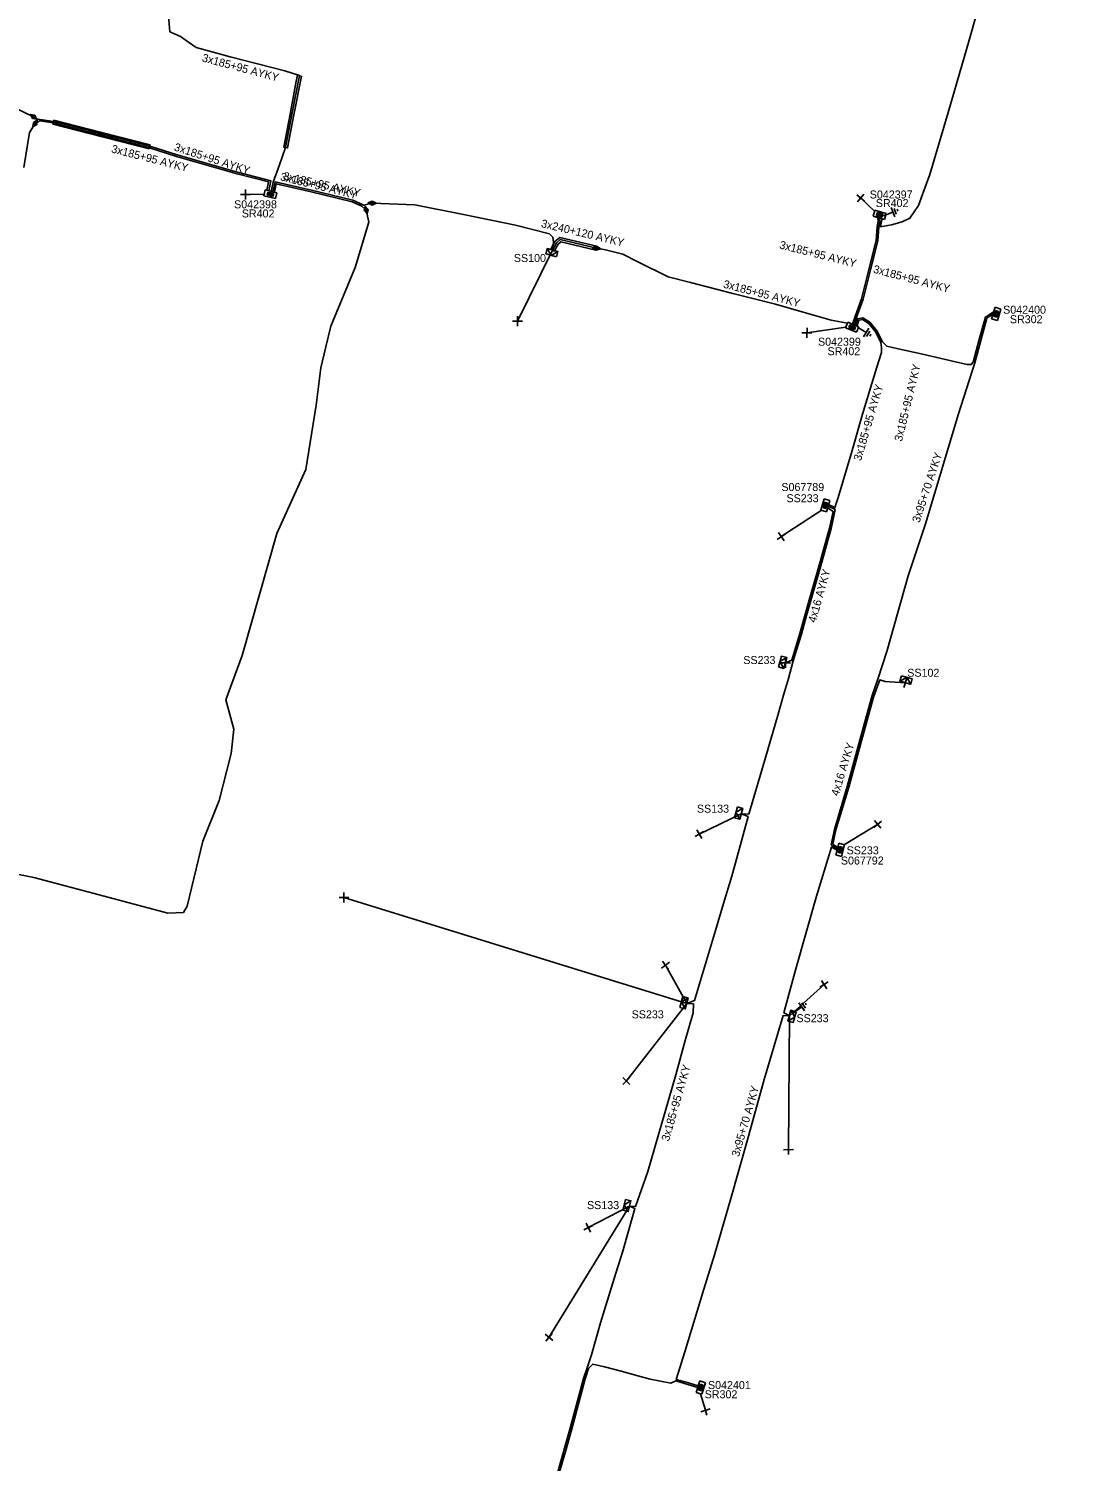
# Model space of a CAD drawing. Extents: x -748492 to -735633, y -1146251 to -1139940.
# Drawn here: x -736764.1 to -736632.5, y -1145926.2 to -1145747.2 of the extents above; entities that cross this region are included whole.
import ezdxf

# ---------------------------------------------------------------- set-up
doc = ezdxf.new("R2010")
doc.units = 0
for name, color, linetype in [('Vrstva 1', 7, 'Continuous'), ('Vrstva 14', 7, 'Continuous'), ('Vrstva 15', 7, 'Continuous'), ('Vrstva 19', 7, 'Continuous'), ('Vrstva 20', 7, 'Continuous'), ('Vrstva 28', 7, 'Continuous'), ('Vrstva 29', 7, 'Continuous'), ('Vrstva 30', 7, 'Continuous'), ('Vrstva 31', 7, 'Continuous'), ('Vrstva 33', 7, 'Continuous'), ('Vrstva 34', 7, 'Continuous'), ('Vrstva 4', 7, 'Continuous'), ('Vrstva 5', 7, 'Continuous'), ('Vrstva 52', 7, 'Continuous'), ('Vrstva 54', 7, 'Continuous'), ('Vrstva 59', 7, 'Continuous'), ('Vrstva 6', 7, 'Continuous'), ('Vrstva 8', 7, 'Continuous'), ('Vrstva 9', 7, 'Continuous')]:
    doc.layers.add(name, color=color, linetype=linetype)

# ---------------------------------------------------------------- blocks, each defined once
blk = doc.blocks.new('NN870')
at = {"layer": 'Vrstva 4'}
for points in [[(0, -0.25), (0.5, 0), (0, 0.25), (-0.5, 0), (0, -0.25)], [(0.37, 0), (0, 0.19), (-0.36, 0), (0, -0.19), (0.37, 0)], [(0.24, 0), (0, 0.12), (-0.25, 0), (0, -0.12), (0.24, 0)], [(0.12, 0), (0, 0.06), (-0.13, 0), (0, -0.06), (0.12, 0)]]:
    blk.add_lwpolyline(points, dxfattribs=at)
blk = doc.blocks.new('NN800')
at = {"layer": 'Vrstva 1'}
for points in [[(-0.44, 0.44), (0.44, -0.44)], [(-0.44, -0.44), (0.44, 0.44)]]:
    blk.add_lwpolyline(points, dxfattribs=at)
blk = doc.blocks.new('NN620')
at = {"layer": 'Vrstva 8'}
for points in [[(0.75, 0), (-0.75, 0)], [(-0.75, 0), (-0.75, -0.75)], [(0.75, -0.75), (0.75, 0)], [(-0.75, -0.75), (0.75, -0.75)], [(0.37, -0.18), (-0.38, -0.18)], [(-0.38, -0.18), (-0.38, -0.56)], [(-0.38, -0.56), (0.37, -0.56)], [(0.32, -0.23), (-0.33, -0.23)], [(-0.33, -0.23), (-0.33, -0.51)], [(-0.33, -0.51), (0.32, -0.51)], [(0.27, -0.27), (-0.28, -0.27)], [(-0.28, -0.27), (-0.28, -0.46)], [(-0.28, -0.46), (0.27, -0.46)], [(0.23, -0.32), (-0.23, -0.32)], [(-0.23, -0.32), (-0.23, -0.42)], [(-0.23, -0.42), (0.23, -0.42)], [(-0.19, -0.37), (0.19, -0.37)], [(0.23, -0.42), (0.23, -0.32)], [(0.27, -0.46), (0.27, -0.27)], [(0.32, -0.51), (0.32, -0.23)], [(0.37, -0.56), (0.37, -0.18)]]:
    blk.add_lwpolyline(points, dxfattribs=at)
blk = doc.blocks.new('NN630')
at = {"layer": 'Vrstva 9'}
for points in [[(0, -0.7), (-0.7, 0)], [(-0.7, -0.7), (-0.7, 0), (0.7, 0), (0.7, -0.7)], [(-0.7, -0.7), (0.7, -0.7)], [(0, -0.7), (0.7, 0)]]:
    blk.add_lwpolyline(points, dxfattribs=at)
blk = doc.blocks.new('NN810')
at = {"layer": 'Vrstva 14'}
for points in [[(0, -0.64), (0, -1.89)], [(0.63, -1.89), (-0.62, -1.89)], [(0.39, -2.2), (-0.4, -2.2)], [(0, -2.52), (-0.12, -2.52)], [(0.14, -2.52), (0, -2.52)]]:
    blk.add_lwpolyline(points, dxfattribs=at)

msp = doc.modelspace()

# ---------------------------------------------------------------- linework, layer by layer
at = {"layer": 'Vrstva 20'}
for points in [[(-736730, -1145753.09), (-736730.94, -1145757.95), (-736731.73, -1145762.07), (-736732.22, -1145761.97), (-736731.43, -1145757.85), (-736730.64, -1145753.73), (-736730.5, -1145752.99)], [(-736761.08, -1145759.09), (-736760.96, -1145758.61), (-736754.94, -1145760.15), (-736748.93, -1145761.7), (-736749.05, -1145762.18), (-736756.53, -1145760.28)], [(-736698.83, -1145774.73), (-736698.35, -1145773.84), (-736698.31, -1145773.76), (-736697.71, -1145773.26), (-736693.05, -1145774.37), (-736693.17, -1145774.85), (-736697.58, -1145773.8), (-736697.91, -1145774.08), (-736698.39, -1145774.96)]]:
    msp.add_lwpolyline(points, close=True, dxfattribs=at)
at = {"layer": 'Vrstva 5'}
for points in [[(-736632.83, -1145699.89), (-736632.48, -1145699.99), (-736633.08, -1145702.15), (-736633.91, -1145704.81), (-736635.72, -1145710.84), (-736638.22, -1145719.38), (-736639.72, -1145724.54), (-736641.31, -1145730.31), (-736642.89, -1145736.09), (-736644.08, -1145739.94), (-736645.16, -1145740.03), (-736644.17, -1145740.23), (-736645.4, -1145744.63), (-736646.66, -1145749.18), (-736649.14, -1145757.65), (-736651.43, -1145765.38), (-736652.13, -1145767.33), (-736652.83, -1145769.28), (-736653.92, -1145770.84), (-736654.9, -1145771.31), (-736656.24, -1145771.68), (-736657.59, -1145771.92), (-736657.47, -1145771.26), (-736657.37, -1145770.92)], [(-736746.61, -1145745.58), (-736746.44, -1145747.55), (-736745.13, -1145748.16), (-736744.14, -1145748.85), (-736743.15, -1145749.54), (-736741.04, -1145750.1), (-736738.93, -1145750.67), (-736735.49, -1145751.55), (-736732.06, -1145752.43), (-736730.25, -1145753.04), (-736731.19, -1145757.9), (-736731.98, -1145762.02), (-736732.76, -1145764.19), (-736733.53, -1145766.36), (-736733.79, -1145767.5)], [(-736734.09, -1145767.43), (-736733.81, -1145766.2), (-736735.74, -1145765.68), (-736737.98, -1145765.1), (-736741.77, -1145764.02), (-736745.56, -1145762.94), (-736747.26, -1145762.39), (-736748.96, -1145761.84), (-736751.39, -1145761.21), (-736754.98, -1145760.3), (-736756.54, -1145759.91), (-736761, -1145758.75), (-736762.67, -1145758.5), (-736763.15, -1145758.43), (-736763.49, -1145758.18), (-736765.74, -1145757.11)], [(-736764.7, -1145764.52), (-736763.99, -1145760.15), (-736763.31, -1145759.03), (-736762.7, -1145758.7), (-736761.04, -1145758.95), (-736755.03, -1145760.49), (-736749.02, -1145762.04), (-736745.62, -1145763.14), (-736738.04, -1145765.3), (-736734.1, -1145766.33), (-736734.34, -1145767.36)], [(-736777.37, -1145850.51), (-736763.47, -1145853.23), (-736754.67, -1145855.57), (-736746.71, -1145857.69), (-736744.75, -1145857.64), (-736744.3, -1145856.85), (-736742.32, -1145848.72), (-736740.29, -1145843.64), (-736738.78, -1145837.76), (-736738.44, -1145834.72), (-736739.46, -1145831.04), (-736737.41, -1145825.49), (-736735.25, -1145817.88), (-736733.09, -1145810.27), (-736731.28, -1145806.28), (-736729.46, -1145802.28), (-736728.14, -1145794.22), (-736727.57, -1145789.54), (-736726.95, -1145786.94), (-736726.32, -1145784.33), (-736723.3, -1145777.02), (-736721.56, -1145771.36), (-736721.92, -1145769.83), (-736722.44, -1145769.36), (-736723.65, -1145768.8), (-736728.79, -1145767.54), (-736731.17, -1145767), (-736733.16, -1145766.55), (-736733.39, -1145767.6)], [(-736698.6, -1145774.84), (-736698.48, -1145773.83), (-736698.58, -1145773.21), (-736698.98, -1145772.82), (-736703.23, -1145771.73), (-736709.53, -1145770.45), (-736715.83, -1145769.17), (-736721.17, -1145768.96), (-736722.22, -1145769.22), (-736723.59, -1145768.61), (-736726.17, -1145767.98), (-736728.75, -1145767.34), (-736731.13, -1145766.8), (-736733.3, -1145766.31), (-736733.59, -1145767.55)], [(-736657.91, -1145770.76), (-736657.87, -1145771.24), (-736658.01, -1145771.95), (-736658.14, -1145773.63), (-736659.06, -1145777.28), (-736659.98, -1145780.92), (-736660.77, -1145783.13), (-736661.09, -1145784.1)], [(-736657.71, -1145770.82), (-736657.67, -1145771.25), (-736657.81, -1145771.98), (-736657.94, -1145773.67), (-736658.86, -1145777.32), (-736659.78, -1145780.98), (-736660.11, -1145781.88), (-736660.45, -1145782.77), (-736660.82, -1145783.9), (-736660.9, -1145784.18)], [(-736693.11, -1145774.61), (-736697.65, -1145773.53), (-736698.11, -1145773.92), (-736698.6, -1145774.84)], [(-736661.75, -1145783.99), (-736662.38, -1145783.86), (-736663.76, -1145783.59), (-736667.25, -1145782.6), (-736670.74, -1145781.61), (-736676.04, -1145780.25), (-736681.34, -1145778.88), (-736684.13, -1145778.18), (-736687.94, -1145776.31), (-736689.82, -1145775.36), (-736692, -1145774.8), (-736693.11, -1145774.61)], [(-736643.53, -1145782.85), (-736644.3, -1145783.33), (-736645.06, -1145786.12), (-736645.82, -1145788.92), (-736647.89, -1145795.43), (-736649.86, -1145801.95), (-736651.92, -1145808.92), (-736654.12, -1145815.56), (-736656.8, -1145824.99), (-736657.92, -1145828.48), (-736658.62, -1145830.51), (-736659.33, -1145833.05), (-736660.54, -1145837.47), (-736661.75, -1145841.89), (-736663.36, -1145847.23), (-736663.77, -1145849.15), (-736663, -1145849.68)], [(-736660.72, -1145784.25), (-736660.46, -1145783.42), (-736659.8, -1145783.3), (-736658.91, -1145783.85), (-736658.01, -1145784.98), (-736657.36, -1145786.3), (-736656.82, -1145786.86), (-736655.37, -1145787.19), (-736652.53, -1145787.82), (-736648.23, -1145788.79), (-736646.77, -1145789.12), (-736646.25, -1145789.14), (-736646.02, -1145788.86), (-736645.25, -1145786.03), (-736644.48, -1145783.21), (-736643.45, -1145782.56)], [(-736660.54, -1145784.33), (-736660.3, -1145783.61), (-736659.84, -1145783.52), (-736659.05, -1145784.01), (-736658.17, -1145785.08), (-736657.54, -1145786.38), (-736657.47, -1145787), (-736657.49, -1145787.65), (-736658.11, -1145789.6), (-736659.85, -1145795.36), (-736661.15, -1145799.89), (-736662.88, -1145805.77), (-736663.29, -1145807.01), (-736664.1, -1145806.64)], [(-736664.14, -1145806.85), (-736663.26, -1145807.26), (-736663.77, -1145809.62), (-736664.36, -1145811.73), (-736664.95, -1145813.84), (-736666.22, -1145818.33), (-736666.84, -1145820.52), (-736667.49, -1145822.83), (-736668.5, -1145826.16), (-736669.11, -1145828.38), (-736669.71, -1145830.47), (-736670.49, -1145833.11), (-736671.86, -1145837.84), (-736674.07, -1145845.33), (-736675, -1145845.29), (-736674.15, -1145845.61), (-736675.15, -1145849.29), (-736676.19, -1145853.1), (-736677.21, -1145856.48), (-736678.24, -1145859.86), (-736679.61, -1145864.45), (-736680.86, -1145868.62), (-736681.82, -1145868.99), (-736680.99, -1145869.04), (-736681.02, -1145870.17), (-736682.01, -1145873.6), (-736683.18, -1145877.89), (-736684.92, -1145883.95), (-736686.67, -1145890.01), (-736687.47, -1145892.25), (-736688.22, -1145894.35), (-736688.97, -1145894.32), (-736688.31, -1145894.63), (-736689.06, -1145897.27), (-736689.84, -1145900.05), (-736690.89, -1145903.35), (-736692.6, -1145908.92), (-736693.72, -1145912.88), (-736694.27, -1145914.53), (-736694.72, -1145915.86), (-736696.39, -1145922.07), (-736698.01, -1145927.81)], [(-736663.03, -1145849.84), (-736663.73, -1145849.44), (-736664.66, -1145852.47), (-736665.61, -1145855.56), (-736668.19, -1145864.67), (-736669.67, -1145870.18), (-736668.99, -1145870.52), (-736669.75, -1145870.48), (-736672.16, -1145878.48), (-736674.29, -1145886.31), (-736676.32, -1145893.35), (-736678.35, -1145900.4), (-736679.68, -1145904.7), (-736682.08, -1145912.53), (-736683.13, -1145915.97), (-736681.61, -1145916.4), (-736680.38, -1145916.78)], [(-736680.44, -1145916.98), (-736681.67, -1145916.6), (-736683.19, -1145916.17), (-736683.82, -1145916.43), (-736686.4, -1145915.93), (-736687.94, -1145915.51), (-736690.03, -1145914.95), (-736692.11, -1145914.38), (-736693.58, -1145914.05), (-736694.09, -1145914.59), (-736694.52, -1145915.92), (-736695.36, -1145919.02), (-736696.19, -1145922.13), (-736697, -1145925), (-736698.35, -1145929.65)]]:
    msp.add_lwpolyline(points, dxfattribs=at)
at = {"layer": 'Vrstva 52'}
for points in [[(-736664.22, -1145807.04), (-736663.51, -1145807.49), (-736663.97, -1145809.58), (-736665.15, -1145813.78), (-736666.42, -1145818.28), (-736667.69, -1145822.77), (-736668.7, -1145826.1), (-736669.49, -1145826.44)], [(-736662.94, -1145849.52), (-736663.55, -1145849.07), (-736663.16, -1145847.28), (-736661.55, -1145841.95), (-736660.34, -1145837.53), (-736659.13, -1145833.11), (-736658.42, -1145830.57), (-736657.69, -1145828.55), (-736657.01, -1145828.75), (-736655.75, -1145828.83), (-736654.49, -1145828.91)]]:
    msp.add_lwpolyline(points, dxfattribs=at)
at = {"layer": 'Vrstva 59'}
for points in [[(-736734.65, -1145767.87), (-736736.99, -1145767.91)], [(-736658.36, -1145769.99), (-736660.06, -1145768.34)], [(-736698.6, -1145774.84), (-736702.98, -1145783.71)], [(-736661.94, -1145784.47), (-736666.79, -1145785.18)], [(-736664.87, -1145807.32), (-736670.01, -1145810.65)], [(-736675, -1145845.29), (-736680.25, -1145847.82)], [(-736662.21, -1145849.2), (-736657.95, -1145846.61)], [(-736681.82, -1145868.99), (-736724.68, -1145855.73)], [(-736681.82, -1145868.99), (-736684.49, -1145864.2)], [(-736668.99, -1145870.52), (-736664.64, -1145866.63)], [(-736681.82, -1145868.99), (-736689.36, -1145878.67)], [(-736668.99, -1145870.52), (-736669.11, -1145887.26)], [(-736688.97, -1145894.32), (-736699.06, -1145910.72)], [(-736688.97, -1145894.32), (-736694.14, -1145896.99)], [(-736680.1, -1145917.77), (-736679.48, -1145919.83)]]:
    msp.add_lwpolyline(points, dxfattribs=at)

# ---------------------------------------------------------------- block references
at = {"layer": 'Vrstva 15'}
for p, rotation in [((-736657.81, -1145770.79), 111.47669448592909), ((-736661, -1145784.14), 57.99467213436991), ((-736668.99, -1145870.52), 125.58432495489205)]:
    msp.add_blockref('NN810', p, dxfattribs=dict(at, rotation=rotation))
at = {"layer": 'Vrstva 19'}
for p, rotation in [((-736763.49, -1145758.18), -35.87488062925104), ((-736763.31, -1145759.03), -122.67535288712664), ((-736721.92, -1145769.83), 104.3568167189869), ((-736721.17, -1145768.96), 178.47930005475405), ((-736693.11, -1145774.61), -9.63753887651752)]:
    msp.add_blockref('NN870', p, dxfattribs=dict(at, rotation=rotation))
at = {"layer": 'Vrstva 28'}
for p, rotation in [((-736733.79, -1145767.5), -13.8075583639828), ((-736657.81, -1145770.79), 163.73990273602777), ((-736643.49, -1145782.71), 73.47430274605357), ((-736661, -1145784.14), -21.76712498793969), ((-736664.14, -1145806.85), -106.69916664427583), ((-736663, -1145849.68), 74.5212916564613), ((-736680.41, -1145916.88), 71.71076112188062)]:
    msp.add_blockref('NN620', p, dxfattribs=dict(at, rotation=rotation))
at = {"layer": 'Vrstva 31'}
for p, rotation in [((-736698.6, -1145774.84), -15.458427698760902), ((-736669.49, -1145826.44), -106.05424171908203), ((-736654.49, -1145828.91), 163.87246117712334), ((-736675, -1145845.29), -105.80840279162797), ((-736681.82, -1145868.99), -105.59917498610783), ((-736668.99, -1145870.52), 74.21127493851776), ((-736688.97, -1145894.32), -103.39249719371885)]:
    msp.add_blockref('NN630', p, dxfattribs=dict(at, rotation=rotation))
at = {"layer": 'Vrstva 34'}
for p, rotation in [((-736736.99, -1145767.91), 135), ((-736660.06, -1145768.34), 6.00904716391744), ((-736702.98, -1145783.71), 45), ((-736666.79, -1145785.18), 133.33956399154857), ((-736670.01, -1145810.65), 169.15973874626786), ((-736669.49, -1145826.44), 135), ((-736654.49, -1145828.91), -152.59253063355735), ((-736680.25, -1145847.82), 165.67094436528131), ((-736657.95, -1145846.61), 175.86520555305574), ((-736724.68, -1145855.73), 45.00000009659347), ((-736684.49, -1145864.2), -99.91775002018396), ((-736664.64, -1145866.63), 168.11145285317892), ((-736689.36, -1145878.67), 180), ((-736669.11, -1145887.26), 135.6803221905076), ((-736694.14, -1145896.99), 160.80686958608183), ((-736699.06, -1145910.72), -175.0729722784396), ((-736679.48, -1145919.83), 61.76258050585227)]:
    msp.add_blockref('NN800', p, dxfattribs=dict(at, rotation=rotation))

# ---------------------------------------------------------------- texts
at = {"layer": 'Vrstva 29'}
for s, p in [('S042398', (-736738.42, -1145769.62)), ('S042397', (-736658.94, -1145768.39)), ('S042400', (-736642.26, -1145782.79)), ('S042399', (-736665.41, -1145786.79)), ('S067789', (-736669.99, -1145804.95)), ('S067792', (-736662.55, -1145851.63)), ('S042401', (-736679.17, -1145917.18))]:
    msp.add_text(s, height=1, dxfattribs=at).set_placement(p)
at = {"layer": 'Vrstva 30'}
for s, p in [('SR402', (-736658.18, -1145769.46)), ('SR402', (-736737.46, -1145770.76)), ('SR302', (-736641.42, -1145783.98)), ('SR402', (-736664.22, -1145787.98)), ('SS233', (-736669.35, -1145806.35)), ('SS233', (-736661.83, -1145850.35)), ('SR302', (-736679.58, -1145918.33))]:
    msp.add_text(s, height=1, dxfattribs=at).set_placement(p)
at = {"layer": 'Vrstva 33'}
for s, p in [('SS100', (-736703.44, -1145776.33)), ('SS233', (-736674.75, -1145826.57)), ('SS102', (-736654.25, -1145828.16)), ('SS133', (-736680.55, -1145845.15)), ('SS233', (-736688.71, -1145870.85)), ('SS233', (-736668.1, -1145871.33)), ('SS133', (-736694.29, -1145894.69))]:
    msp.add_text(s, height=1, dxfattribs=at).set_placement(p)
at = {"layer": 'Vrstva 54'}
for rotation, p in [(74.22, (-736665.71, -1145821.47)), (73.193, (-736662.85, -1145843.13))]:
    msp.add_text('4x16 AYKY', height=1, rotation=rotation, dxfattribs=at).set_placement(p)
at = {"layer": 'Vrstva 6'}
for s, rotation, p in [('3x185+95 AYKY', 345.009, (-736742.5, -1145751.24)), ('3x185+95 AYKY', 345.594, (-736753.84, -1145762.62)), ('3x185+95 AYKY', 342.082, (-736746, -1145762.37)), ('3x185+95 AYKY', 346.034, (-736732.72, -1145766.1)), ('3x185+95 AYKY', 347.217, (-736732.35, -1145766.02)), ('3x240+120 AYKY', 346.619, (-736700.1, -1145771.95)), ('3x185+95 AYKY', 345.856, (-736670.3, -1145774.62)), ('3x185+95 AYKY', 345.124, (-736658.58, -1145777.65)), ('3x185+95 AYKY', 345.558, (-736677.33, -1145779.52)), ('3x185+95 AYKY', 76.208, (-736654.92, -1145798.81)), ('3x185+95 AYKY', 73.547, (-736660.04, -1145801.25)), ('3x95+70 AYKY', 71.669, (-736652.73, -1145808.98)), ('3x185+95 AYKY', 73.936, (-736684.06, -1145886.28)), ('3x95+70 AYKY', 73.926, (-736675.29, -1145888.22))]:
    msp.add_text(s, height=1, rotation=rotation, dxfattribs=at).set_placement(p)

doc.saveas('drawing.dxf')
